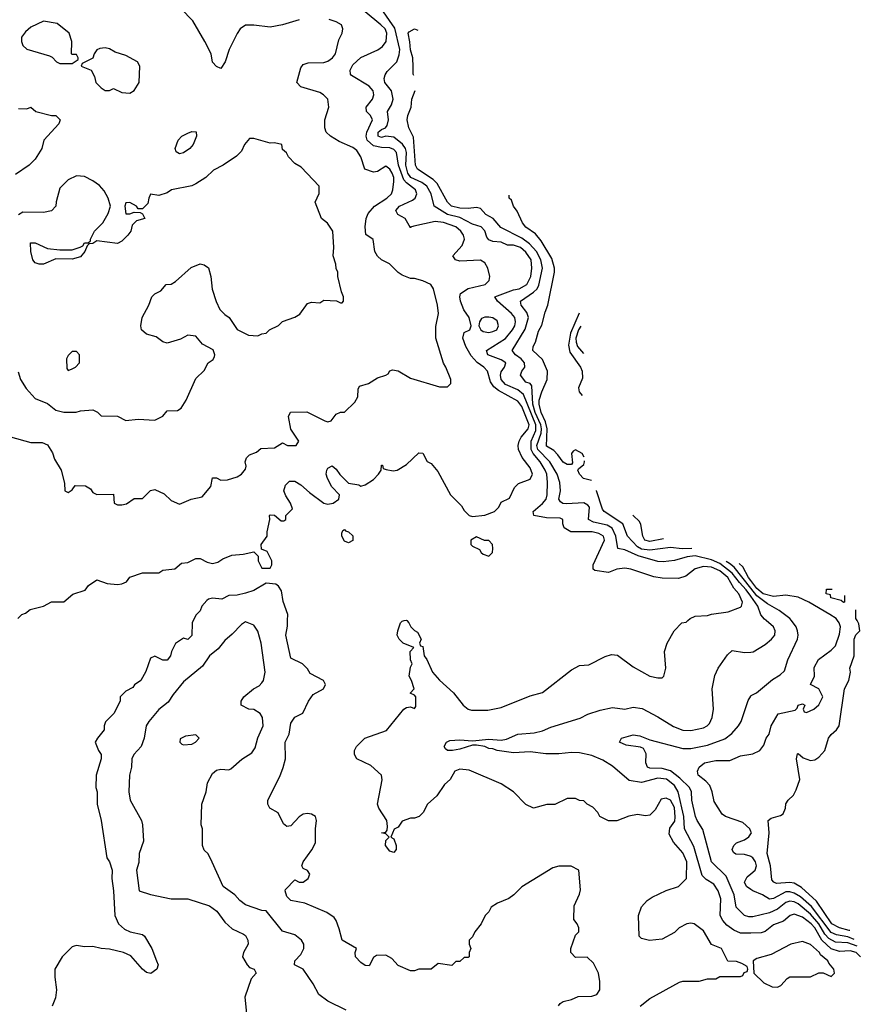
# Model space of a CAD drawing. Header units: inches. Extents: x 2348341 to 2479810, y 460419 to 613669.
# Tile 404 of 656: x 2386455 to 2390531, y 588139 to 592915. Entities that reach past the tile are written whole.
import ezdxf

# ---------------------------------------------------------------- set-up
doc = ezdxf.new("R2010")
doc.units = ezdxf.units.IN
doc.header["$MEASUREMENT"] = 0
for name, color, linetype in [('C3588', 7, 'Continuous'), ('C3589', 7, 'Continuous'), ('C3598', 7, 'Continuous'), ('C3599', 7, 'Continuous')]:
    doc.layers.add(name, color=color, linetype=linetype)

msp = doc.modelspace()

# ---------------------------------------------------------------- linework, layer by layer
at = {"layer": 'C3588', "color": 2}
for points, elevation in [([(2387296.4, 590000), (2387291.3, 589990), (2387290, 589928), (2387270, 589908.7), (2387250, 589915.3), (2387210.9, 589889.1), (2387190.8, 589850), (2387186, 589830), (2387170, 589809), (2387148.9, 589808.9), (2387110, 589828), (2387090, 589818), (2387066.4, 589753.6), (2387042, 589710), (2387011.3, 589688.7), (2387003.6, 589676.4), (2386970, 589658), (2386942, 589630), (2386942, 589610), (2386912, 589550), (2386871.1, 589508.9), (2386864.7, 589490), (2386864.7, 589470), (2386832, 589430), (2386822, 589410), (2386838, 589370), (2386851, 589350), (2386850.9, 589329.1), (2386826, 589250), (2386824.7, 589190), (2386831, 589170), (2386831, 589110), (2386850.9, 589030.9), (2386878, 588850), (2386890.6, 588830.6), (2386904, 588790), (2386902, 588750), (2386910.6, 588690), (2386916, 588570), (2386934.8, 588530), (2386964.1, 588504.1), (2386990.5, 588490.5), (2387050, 588477.3), (2387061, 588470), (2387096, 588410), (2387118.8, 588350), (2387126, 588330), (2387121, 588310), (2387090.8, 588289.2), (2387070, 588294), (2387050, 588308.7), (2386994.7, 588374.7), (2386958, 588390), (2386890, 588406.6), (2386850, 588409.4), (2386810, 588419.3), (2386770, 588417.2), (2386730, 588423.7), (2386719.1, 588420.9), (2386710, 588417.2), (2386662, 588370), (2386626, 588310), (2386624.9, 588270), (2386633.7, 588210), (2386628.4, 588170), (2386613.4, 588130)], 114), ([(2388038, 588110), (2387950, 588154), (2387906.3, 588186.3), (2387878.6, 588238.6), (2387829.2, 588309.2), (2387788, 588330), (2387789, 588350), (2387818.9, 588381.1), (2387833.2, 588410), (2387833.2, 588430), (2387822, 588450), (2387790, 588475.3), (2387730, 588494), (2387650, 588593.2), (2387630, 588594), (2387550, 588622), (2387522, 588642), (2387498, 588670), (2387442, 588710), (2387388.9, 588828.9), (2387368.4, 588868.4), (2387350, 588886), (2387342, 588910), (2387342, 588990), (2387335.3, 589010), (2387339, 589110), (2387359, 589170), (2387366.3, 589213.7), (2387390, 589258), (2387410, 589274.8), (2387430, 589278.8), (2387470, 589276), (2387479.3, 589280.7), (2387532.1, 589327.9), (2387580.9, 589359.1), (2387596.2, 589383.8), (2387610, 589432), (2387635.3, 589490), (2387633.2, 589530), (2387622, 589550), (2387590, 589569), (2387566, 589570), (2387528.7, 589590), (2387528.7, 589610), (2387542, 589630), (2387588.7, 589670), (2387617, 589683), (2387630, 589698), (2387637.2, 589710), (2387646, 589750), (2387626, 589890), (2387609.3, 589949.3), (2387590, 589978), (2387550, 589994), (2387530, 589982), (2387485.8, 589934.2), (2387450, 589904), (2387417.3, 589862.7), (2387376, 589830), (2387341.4, 589778.6), (2387250, 589703.7), (2387198.8, 589641.2), (2387175.2, 589604.8), (2387130, 589569.2), (2387080.7, 589510), (2387067.7, 589490), (2387059.1, 589430), (2387044.9, 589390), (2387008.8, 589351.2), (2386999.1, 589330), (2386997.3, 589290), (2386987.7, 589250), (2386984, 589170), (2386991, 589130), (2387046, 589030), (2387050.8, 589010), (2387054.8, 588930), (2387034.8, 588870), (2387033.7, 588826.3), (2387021, 588790), (2387034, 588690), (2387090, 588671), (2387190, 588650.8), (2387270, 588651), (2387376.3, 588616.3), (2387411.1, 588591.1), (2387450, 588538), (2387485.4, 588505.4), (2387539.8, 588479.8), (2387550, 588472), (2387561, 588450), (2387562.8, 588430), (2387541, 588390), (2387536, 588370), (2387558, 588330), (2387570, 588318), (2387592, 588310), (2387602, 588290), (2387576.9, 588263.1), (2387546.4, 588173.6), (2387562, 588030)], 118), ([(2389068.4, 588131.6), (2389076.4, 588143.6), (2389090, 588152), (2389130, 588162), (2389163.1, 588176.9), (2389230, 588178), (2389252.9, 588187.1), (2389268, 588210), (2389268.7, 588250), (2389262, 588290), (2389238, 588338), (2389207.3, 588367.3), (2389150, 588366), (2389128, 588390), (2389128, 588410), (2389150, 588474), (2389166, 588490), (2389166, 588510), (2389158, 588530), (2389142, 588550), (2389143.1, 588616.9), (2389170, 588674), (2389174.6, 588694.6), (2389166, 588790), (2389128.4, 588808.4), (2389070, 588809), (2389039.8, 588800.2), (2388890, 588708.7), (2388851.3, 588670), (2388827.1, 588652.9), (2388772, 588630), (2388742, 588610), (2388730, 588588), (2388712, 588570), (2388692, 588530), (2388662, 588490), (2388650, 588466), (2388634, 588450), (2388634, 588430), (2388642, 588410), (2388634, 588390), (2388634, 588370), (2388630, 588366), (2388610, 588366), (2388590, 588346), (2388570, 588346), (2388550, 588328), (2388483.6, 588336.4), (2388450, 588309), (2388391.1, 588308.9), (2388370, 588302), (2388350, 588302), (2388290, 588328), (2388260.4, 588360.4), (2388230, 588378), (2388184.7, 588375.3), (2388170, 588366), (2388150, 588326), (2388130, 588328), (2388110, 588342), (2388084, 588370), (2388082, 588390), (2388088, 588410), (2388018, 588450), (2388004.7, 588504.7), (2387990, 588546), (2387980.4, 588560.4), (2387944.7, 588584.7), (2387838, 588630), (2387770, 588642.7), (2387750, 588662), (2387742, 588690), (2387744.7, 588695.3), (2387790, 588742), (2387810, 588732), (2387830, 588732), (2387854, 588750), (2387862, 588770), (2387850, 588788), (2387830, 588798), (2387824, 588810), (2387829.2, 588830), (2387871.7, 588888.3), (2387890, 588922), (2387889.3, 588990), (2387894, 589030), (2387888.7, 589050), (2387870, 589061.2), (2387850, 589065.2), (2387830, 589061.2), (2387810, 589049), (2387770, 589004), (2387750, 589002), (2387734.6, 589014.6), (2387708.4, 589068.4), (2387668, 589090), (2387658, 589110), (2387658, 589130), (2387716.5, 589243.5), (2387732.1, 589287.9), (2387744, 589330), (2387742.7, 589410), (2387761.2, 589450), (2387770, 589502), (2387790, 589532), (2387828.4, 589551.6), (2387855.3, 589610), (2387878, 589642), (2387928, 589670), (2387938, 589690), (2387928, 589710), (2387863.1, 589743.1), (2387850, 589766), (2387826, 589790), (2387770, 589818), (2387746, 589930), (2387753.6, 589973.6), (2387754.4, 590000)], 114), ([(2389464, 588130), (2389510, 588167.3), (2389653.6, 588246.4), (2389671.1, 588251.1), (2389750, 588251.3), (2389790, 588262), (2389830, 588262), (2389850, 588274), (2389950, 588274), (2389962, 588278), (2389967.3, 588292.7), (2389982, 588298), (2389986, 588310), (2389982, 588322), (2389956.4, 588336.4), (2389930, 588346), (2389888, 588348), (2389858, 588410), (2389810, 588428.7), (2389770, 588495.3), (2389726, 588530), (2389710, 588533.2), (2389690, 588528.7), (2389652, 588510), (2389630, 588488), (2389570, 588455.3), (2389509.2, 588449.2), (2389470, 588458), (2389458, 588470), (2389455.3, 588570), (2389470, 588612), (2389498, 588642), (2389521.5, 588658.5), (2389589.6, 588690.4), (2389650, 588711), (2389689, 588750), (2389689.3, 588830), (2389670, 588873.2), (2389624.8, 588924.8), (2389604.5, 588964.5), (2389607.3, 588992.7), (2389632, 589028), (2389633.6, 589046.4), (2389630, 589093.2), (2389610, 589129.6), (2389590, 589139.5), (2389565.5, 589134.5), (2389537.1, 589082.9), (2389510, 589057.2), (2389490, 589053.2), (2389450, 589059.3), (2389407.9, 589052.1), (2389350, 589029.2), (2389310, 589029), (2389268, 589050), (2389258, 589070), (2389234.6, 589094.6), (2389206, 589110), (2389190, 589126), (2389170, 589128), (2389150, 589138), (2389110, 589138), (2389050, 589108), (2389011.6, 589108.4), (2388946, 589090), (2388910, 589108.7), (2388849.1, 589169.1), (2388790, 589208.7), (2388634.6, 589274.6), (2388590, 589279), (2388564.7, 589270), (2388542, 589230), (2388515.3, 589204.7), (2388478, 589150), (2388432, 589110), (2388410.9, 589069.1), (2388392, 589050), (2388370, 589042), (2388350, 589042), (2388310, 589028), (2388290, 588998), (2388271.6, 588988.4), (2388254, 588950), (2388270, 588942), (2388280.7, 588910), (2388281, 588890), (2388270, 588875.3), (2388250, 588882), (2388229.4, 588910), (2388230, 588934), (2388246, 588950), (2388230, 588966), (2388208.7, 588970), (2388230, 588974), (2388236.4, 588983.6), (2388239, 589001), (2388236, 589030), (2388196, 589090), (2388189.3, 589110), (2388212.9, 589227.1), (2388208.7, 589250), (2388158, 589298), (2388090, 589329), (2388078, 589350), (2388078, 589370), (2388088, 589390), (2388128, 589430), (2388233.2, 589466.8), (2388318, 589570), (2388330, 589578), (2388350, 589582), (2388370, 589574), (2388376.4, 589583.6), (2388375.3, 589630), (2388370, 589638), (2388349, 589649), (2388368, 589670), (2388355.3, 589710), (2388344, 589730), (2388350, 589774), (2388358, 589790), (2388349.3, 589809.3), (2388349, 589851), (2388366, 589870), (2388315.3, 589890), (2388295.3, 589910), (2388286, 589930), (2388288, 589950), (2388302, 589990), (2388310, 589998), (2388320, 590000)], 110), ([(2388332, 590000), (2388342, 589990), (2388352, 589970), (2388370, 589952), (2388384.7, 589944.7), (2388402, 589910), (2388394, 589890), (2388398, 589878), (2388410, 589874), (2388416, 589830), (2388430, 589811.3), (2388457.3, 589750), (2388490, 589711), (2388558, 589650), (2388604.7, 589590), (2388630, 589571.3), (2388646.4, 589566.4), (2388725.4, 589565.4), (2388790, 589578), (2388930, 589636), (2388990, 589651.3), (2389130, 589762), (2389170, 589782), (2389214.6, 589785.4), (2389294.6, 589825.4), (2389324.7, 589835.3), (2389353.2, 589833.2), (2389430, 589776), (2389510, 589731.3), (2389550, 589722), (2389570, 589722), (2389578, 589730), (2389588.7, 589770), (2389582, 589850), (2389595.3, 589890), (2389628, 589950), (2389666, 589990), (2389687.3, 589992.7), (2389695.2, 590000)], 110), ([(2390000, 588484.6), (2389950, 588484.2), (2389918, 588498), (2389883.5, 588523.5), (2389864.9, 588544.9), (2389851.5, 588570), (2389854, 588650), (2389841.3, 588690), (2389821, 588721), (2389783.7, 588743.7), (2389764.5, 588764.5), (2389724.2, 588904.2), (2389678.5, 588990), (2389675.5, 589050), (2389648.3, 589170), (2389630, 589200.5), (2389590.7, 589230.7), (2389550, 589236), (2389470, 589214.5), (2389410, 589224), (2389330, 589294), (2389283.2, 589323.2), (2389230, 589345.2), (2389170, 589359.3), (2389130, 589361.2), (2389070, 589354), (2389006, 589354), (2388930, 589363.7), (2388850, 589358.4), (2388770, 589369.6), (2388750, 589378), (2388730, 589379.5), (2388710, 589389.4), (2388670, 589395.3), (2388650, 589395.3), (2388590, 589376), (2388554, 589370), (2388529.6, 589369.6), (2388519, 589379), (2388514, 589390), (2388524, 589410), (2388541.2, 589418.8), (2388590, 589421.3), (2388650, 589416.3), (2388730, 589425.5), (2388790, 589420.5), (2388815.6, 589424.4), (2388871.3, 589448.7), (2388950, 589455.5), (2388990, 589464.9), (2389030, 589484), (2389172.5, 589527.5), (2389210, 589546), (2389270, 589566), (2389330, 589578), (2389390, 589571.3), (2389430, 589581), (2389473.7, 589573.7), (2389550, 589534), (2389625.8, 589485.9), (2389670, 589468.4), (2389710, 589466.7), (2389770, 589480.5), (2389789, 589490), (2389799.1, 589500.9), (2389812.7, 589530), (2389819.3, 589570), (2389813.2, 589670), (2389826, 589734), (2389842, 589770), (2389886.3, 589833.7), (2389910, 589854.8), (2389970, 589844.9), (2390000, 589847.6)], 106), ([(2390000, 588563.2), (2389990, 588562.7), (2389968.7, 588570), (2389929, 588610), (2389919.5, 588670), (2389881, 588761), (2389809.4, 588830), (2389767.3, 588987.3), (2389739.3, 589030), (2389732, 589050), (2389714, 589130), (2389711.8, 589170), (2389702.4, 589190), (2389656, 589236), (2389610, 589271.2), (2389570, 589283.5), (2389510, 589284.7), (2389499.3, 589290), (2389491.5, 589310), (2389493.4, 589353.4), (2389479.8, 589379.8), (2389465.6, 589385.6), (2389395.3, 589395.3), (2389364, 589410), (2389372.7, 589430), (2389430, 589446.7), (2389461.7, 589441.7), (2389510, 589422), (2389670, 589380.5), (2389710, 589379.1), (2389790, 589395.5), (2389873.8, 589426.2), (2389907.7, 589452.3), (2389941.2, 589490), (2389952.7, 589510), (2389986.6, 589613.4), (2390000, 589633.8)], 102), ([(2390000, 588978), (2389996, 588990), (2389961.2, 589021.2), (2389878, 589050), (2389861.5, 589061.5), (2389822, 589122), (2389813.2, 589170), (2389800.9, 589200.9), (2389782, 589222), (2389745.2, 589250), (2389741.2, 589270), (2389749.2, 589290), (2389775.3, 589310), (2389830, 589322), (2389898.9, 589321.1), (2389950, 589344.9), (2390000, 589352)], 98), ([(2390000, 588856.2), (2389997.7, 588857.7), (2389970, 588865.6), (2389927.3, 588867.3), (2389916, 588876), (2389909.4, 588890), (2389917.2, 588910), (2389930, 588922.8), (2389970, 588937.3), (2389990, 588951), (2390000, 588966)], 98), ([(2390000, 588696.3), (2389979.5, 588710), (2389970, 588731.3), (2389982.6, 588757.4), (2390000, 588772.1)], 98)]:
    msp.add_lwpolyline(points, dxfattribs=dict(at, elevation=elevation))
at = {"layer": 'C3588', "color": 2, "elevation": 122}
msp.add_lwpolyline([(2387310, 589446), (2387259.6, 589440.4), (2387232.7, 589427.3), (2387232, 589410), (2387241, 589401), (2387250, 589398), (2387290, 589401), (2387308, 589410), (2387326, 589430)], close=True, dxfattribs=at)
at = {"layer": 'C3589', "color": 2}
for points, elevation in [([(2386446, 590010), (2386466, 590030), (2386483.1, 590036.9), (2386505.6, 590054.4), (2386570, 590071), (2386610, 590091), (2386670, 590091.3), (2386712.3, 590127.7), (2386772.3, 590147.7), (2386789.3, 590170.7), (2386830, 590198), (2386879.6, 590179.6), (2386930, 590176), (2386950, 590178.8), (2386972.5, 590187.5), (2386990, 590211.3), (2387050, 590231.3), (2387130, 590232), (2387150, 590244.7), (2387208, 590252), (2387240.4, 590279.6), (2387270, 590282), (2387310, 590301), (2387330, 590301), (2387363.5, 590283.5), (2387390, 590278), (2387416.4, 590283.6), (2387440.4, 590299.6), (2387483.1, 590316.9), (2387538, 590322), (2387590, 590334), (2387612, 590312), (2387612, 590290), (2387630, 590254), (2387670, 590254), (2387678, 590270), (2387678, 590290), (2387654.6, 590334.6), (2387627.3, 590347.3), (2387626, 590370), (2387655.3, 590410), (2387655.3, 590430), (2387668, 590490), (2387666, 590510), (2387670, 590514), (2387690, 590512), (2387723.6, 590483.6), (2387736.4, 590483.6), (2387746, 590490), (2387746, 590510), (2387778, 590542), (2387769, 590570), (2387745.1, 590605.1), (2387736.3, 590630), (2387743.3, 590656.7), (2387763.6, 590676.4), (2387790, 590676.5), (2387818.7, 590658.7), (2387861.1, 590621.1), (2387930, 590570.6), (2387950, 590564.4), (2387975.3, 590570), (2388002.7, 590590), (2388006, 590610), (2387968.5, 590648.5), (2387946.9, 590690), (2387942, 590710), (2387944.7, 590730), (2387950, 590739.1), (2387970, 590750.4), (2387990, 590735.5), (2388008.2, 590708.2), (2388050, 590667.3), (2388098.8, 590658.8), (2388110, 590652), (2388130, 590658), (2388170, 590684.7), (2388195.3, 590710), (2388208, 590730), (2388210, 590754), (2388214, 590754), (2388218, 590738), (2388232.7, 590732.7), (2388266.8, 590726.8), (2388286, 590730), (2388330, 590758), (2388390, 590814), (2388410, 590812), (2388431.3, 590771.3), (2388450, 590762), (2388482.8, 590722.8), (2388544.7, 590610), (2388596.9, 590556.9), (2388610, 590534), (2388634, 590510), (2388650, 590504.7), (2388710, 590511.3), (2388758, 590530), (2388778, 590550), (2388790, 590574), (2388830, 590594), (2388854.6, 590645.4), (2388874, 590666), (2388930, 590686.8), (2388941.2, 590710), (2388930, 590742), (2388891.3, 590791.3), (2388874.5, 590830), (2388872, 590850), (2388876.2, 590870), (2388887.3, 590890), (2388921.1, 590930), (2388926.2, 590950), (2388890, 591038.4), (2388870, 591065.1), (2388776.4, 591116.4), (2388753.9, 591133.9), (2388737.6, 591157.6), (2388723.7, 591210), (2388706, 591230), (2388672.9, 591252.9), (2388644.4, 591284.4), (2388617.6, 591330), (2388603.7, 591370), (2388610, 591398), (2388638, 591410), (2388644, 591430), (2388634, 591470), (2388608.2, 591508.2), (2388592.3, 591550), (2388589.4, 591570), (2388592.7, 591587.3), (2388630, 591610.6), (2388712.3, 591630), (2388731.8, 591650), (2388734, 591670), (2388725.2, 591710), (2388710, 591735.3), (2388690, 591749), (2388590, 591744), (2388568, 591750), (2388555.3, 591770), (2388600.5, 591819.5), (2388611.8, 591850), (2388607.3, 591870), (2388593.6, 591890), (2388569.4, 591910), (2388510, 591930.9), (2388470, 591935.6), (2388365.8, 591914.2), (2388350.9, 591909.1), (2388350, 591906), (2388324, 591950), (2388288, 591970), (2388279, 591990), (2388296, 592010), (2388359.7, 592040.3), (2388372.3, 592050), (2388380.7, 592070), (2388373.6, 592090), (2388330, 592123.1), (2388317.6, 592137.6), (2388291.7, 592210), (2388282, 592270), (2388270, 592285.6), (2388250, 592293.3), (2388210, 592294.5), (2388170, 592303.5), (2388139.7, 592330), (2388135.1, 592350), (2388137.7, 592370), (2388165.1, 592430), (2388156, 592450), (2388136, 592470), (2388135.1, 592490), (2388166.6, 592530), (2388172.7, 592550), (2388169.5, 592569.5), (2388150, 592592.3), (2388064.1, 592644.1), (2388059, 592650), (2388057.2, 592670), (2388070, 592696), (2388110, 592731), (2388191.5, 592768.5), (2388214.9, 592785.1), (2388231.8, 592810), (2388235.1, 592850), (2388226.6, 592870), (2388206.6, 592890), (2388130, 592953.3)], 114), ([(2387810, 592915.1), (2387730, 592889.3), (2387670, 592879.3), (2387590, 592888.7), (2387550, 592888.7), (2387524.7, 592870), (2387510, 592848), (2387471, 592770), (2387451.3, 592710), (2387430, 592678), (2387410, 592688), (2387390, 592708.7), (2387384, 592750), (2387352.3, 592810), (2387295.1, 592910), (2387237.2, 592970)], 118), ([(2389695.2, 590000), (2389706, 590010), (2389730, 590022), (2389790, 590024.7), (2389808.7, 590031.3), (2389890, 590042), (2389950, 590066), (2389955.3, 590070), (2389959, 590090), (2389942.7, 590130), (2389917.1, 590157.1), (2389888.2, 590210), (2389850, 590240.9), (2389810, 590259.8), (2389770, 590262.4), (2389730, 590251.8), (2389684.4, 590215.6), (2389650, 590203.7), (2389570, 590206), (2389530, 590211.8), (2389418, 590250), (2389390, 590255.1), (2389350.6, 590249.4), (2389310, 590233.2), (2389243.7, 590243.7), (2389235.3, 590250), (2389236, 590270), (2389291.5, 590390), (2389286.6, 590410), (2389262.9, 590422.9), (2389230.7, 590430.7), (2389128, 590430), (2389095.3, 590450), (2389088, 590470), (2389088, 590490), (2389076.5, 590496.5), (2389010, 590499.3), (2388948, 590510), (2388945.2, 590530), (2388990, 590568), (2389007.8, 590590), (2389012.4, 590610), (2389013.7, 590670), (2389010.9, 590710), (2389002.7, 590730), (2388979.2, 590770), (2388944.2, 590810), (2388934.8, 590830), (2388934.8, 590870), (2388957.8, 590922.2), (2388957.4, 590950), (2388897.6, 591097.6), (2388870, 591119.7), (2388810, 591145.6), (2388789.2, 591169.2), (2388786, 591190), (2388790, 591206.8), (2388805.6, 591230), (2388812.3, 591250), (2388790, 591265.1), (2388725.2, 591290), (2388719, 591310), (2388810.7, 591369.3), (2388844, 591410), (2388855.4, 591430), (2388859.7, 591450), (2388855.8, 591470), (2388840.5, 591490), (2388772.3, 591550), (2388759, 591570), (2388850, 591604.2), (2388877.2, 591610), (2388913.6, 591630), (2388933.5, 591670), (2388938.3, 591710), (2388935.4, 591750), (2388910, 591787.6), (2388882.7, 591810), (2388850, 591820.7), (2388820.9, 591820.9), (2388790, 591835.1), (2388750, 591838.4), (2388730, 591847), (2388720.1, 591860.1), (2388711.2, 591891.2), (2388693.2, 591910), (2388650, 591923.6), (2388590, 591954.8), (2388529.4, 591970), (2388465.2, 592010), (2388451.1, 592070), (2388430, 592107.6), (2388405, 592125), (2388351.5, 592150), (2388336.5, 592170), (2388328.1, 592210), (2388330.8, 592270), (2388325.3, 592290), (2388310.7, 592310.7), (2388270, 592345.1), (2388230.4, 592349.6), (2388210, 592344.2), (2388194, 592350), (2388194, 592370), (2388210, 592382.8), (2388229.5, 592390.5), (2388237.5, 592402.5), (2388242.7, 592430), (2388239, 592470), (2388257.6, 592502.4), (2388266, 592530), (2388258.4, 592570), (2388226, 592610), (2388222.9, 592630), (2388226.8, 592646.8), (2388236.6, 592663.4), (2388283.7, 592710), (2388295.1, 592744.9), (2388297.7, 592770), (2388274, 592874), (2388207.6, 592970)], 110), ([(2386410, 590891.3), (2386510, 590864.7), (2386563.6, 590863.6), (2386590, 590852), (2386614.4, 590814.4), (2386623.5, 590783.5), (2386656, 590730), (2386672.7, 590667.3), (2386674, 590630), (2386690, 590622), (2386710, 590634), (2386724, 590656), (2386774, 590654), (2386799.1, 590639.1), (2386810, 590622), (2386830, 590611.3), (2386910, 590614), (2386914, 590570), (2386930, 590562), (2386950, 590561), (2386973.6, 590566.4), (2387010, 590592), (2387050, 590592), (2387089.1, 590630.9), (2387110, 590636), (2387155.3, 590615.3), (2387190, 590582), (2387230, 590564.7), (2387286, 590590), (2387339.3, 590600.7), (2387382, 590650), (2387390, 590692), (2387410, 590692), (2387430, 590682), (2387463.6, 590683.6), (2387510, 590698), (2387530, 590711.3), (2387550, 590734), (2387554, 590750), (2387549, 590770), (2387555.3, 590790), (2387570, 590804.7), (2387603.1, 590816.9), (2387624.7, 590835.3), (2387690, 590838), (2387730, 590862), (2387754, 590850), (2387795.3, 590850), (2387809, 590870), (2387769.2, 590929.2), (2387758, 590990), (2387768.4, 591011.6), (2387847.3, 591012.7), (2387934, 590970), (2387950, 590964.7), (2387966, 590970), (2387990, 591002), (2388010, 591012), (2388030, 591012), (2388080.4, 591059.6), (2388094.6, 591085.4), (2388096.4, 591123.6), (2388103.1, 591136.9), (2388146, 591150), (2388190, 591178), (2388230, 591191.3), (2388242, 591198), (2388250, 591212), (2388263.1, 591216.9), (2388290, 591211), (2388350, 591176), (2388490, 591134), (2388530, 591134), (2388546, 591150), (2388546, 591170), (2388522, 591230), (2388509.3, 591249.3), (2388473.2, 591370), (2388473.6, 591426.4), (2388485.2, 591490), (2388481.2, 591530), (2388462, 591610), (2388448, 591630), (2388410, 591648.7), (2388370, 591659), (2388350, 591659), (2388310, 591675.3), (2388289.5, 591689.5), (2388248.7, 591730), (2388208.7, 591750), (2388190, 591768.7), (2388177.2, 591790), (2388168.9, 591848.9), (2388133.2, 591873.2), (2388129.5, 591910.5), (2388134.5, 591950), (2388145.4, 591974.6), (2388176, 592010), (2388236, 592050), (2388257.2, 592070), (2388265.2, 592090), (2388269.3, 592130), (2388269.3, 592150), (2388260.7, 592170), (2388250, 592189.2), (2388230, 592204), (2388190, 592178), (2388170, 592176), (2388129.4, 592189.4), (2388109.3, 592250), (2388090, 592281.2), (2388070, 592295.1), (2388003.9, 592323.9), (2387962, 592350), (2387942, 592370), (2387934, 592390), (2387934, 592430), (2387954, 592490), (2387948.7, 592530), (2387928.7, 592550), (2387910, 592561.2), (2387818, 592590), (2387799, 592610), (2387818, 592682), (2387830, 592698), (2387854, 592706), (2387930, 592708), (2387950, 592714), (2387972.7, 592730), (2387986, 592750), (2388002.9, 592817.1), (2388019, 592850), (2388022, 592870), (2388015.3, 592890), (2387990, 592905.2), (2387955.3, 592915.3)], 118), ([(2388366.1, 592644.3), (2388363.7, 592650), (2388362.4, 592686.6), (2388360.9, 592730), (2388350, 592768), (2388347.5, 592807.5), (2388338, 592850), (2388343.1, 592856.9), (2388370, 592871.3), (2388385.7, 592864)], 106), ([(2390000, 590119.1), (2389978.3, 590150), (2389944.6, 590184.6), (2389910, 590230.7), (2389850, 590277.3), (2389810, 590295.4), (2389730, 590313.8), (2389691.3, 590310), (2389630, 590291.8), (2389574.6, 590285.4), (2389550, 590287.3), (2389454.2, 590314.2), (2389390, 590343), (2389355.3, 590350), (2389346.4, 590410), (2389327.9, 590447.9), (2389303.1, 590463.1), (2389238, 590478), (2389213.2, 590490), (2389218.4, 590550), (2389210, 590560.9), (2389190, 590571.1), (2389106.9, 590566.9), (2389088.4, 590568.4), (2389077, 590577), (2389069.6, 590590), (2389077, 590630), (2389073.6, 590670), (2389062, 590710), (2389026, 590770), (2388966.8, 590830), (2388963.2, 590850), (2388983.7, 590910), (2388985.2, 590930), (2388981.3, 590950), (2388954.9, 591010), (2388942.8, 591050), (2388938.7, 591138.7), (2388929.6, 591149.6), (2388910, 591157.2), (2388884, 591190), (2388889.2, 591210), (2388903.7, 591230), (2388903.6, 591250), (2388887.3, 591270), (2388858.4, 591290), (2388842.9, 591310), (2388906.4, 591413.6), (2388922.4, 591470), (2388914.9, 591494.9), (2388886.6, 591530), (2388882.7, 591550), (2388946.6, 591593.4), (2388963.5, 591610), (2388972.7, 591627.3), (2388989.8, 591710), (2388982.4, 591750), (2388961.5, 591790), (2388927.7, 591827.7), (2388890, 591855.6), (2388787.6, 591907.6), (2388751, 591951), (2388716, 591970), (2388690, 591999.3), (2388670, 592004.5), (2388630, 591998.7), (2388590, 592000.4), (2388549.6, 592010), (2388529.7, 592030), (2388479.8, 592119.8), (2388459.6, 592139.6), (2388383.7, 592190), (2388374, 592210), (2388364.8, 592344.8), (2388342, 592390), (2388334, 592430), (2388337, 592450), (2388352.7, 592490), (2388357, 592530), (2388373.1, 592570.8)], 106), ([(2386450, 592484.7), (2386490, 592482), (2386510, 592491.3), (2386534, 592470), (2386610, 592451), (2386630.6, 592450.6), (2386651.3, 592430), (2386644.7, 592410), (2386572, 592330), (2386562, 592290), (2386530, 592238), (2386502, 592210), (2386435.3, 592164.7)], 118), ([(2386447.1, 591207.1), (2386458.8, 591170), (2386486.6, 591126.6), (2386530, 591077.3), (2386590, 591054), (2386630, 591021), (2386670, 591010.8), (2386728.9, 591011.1), (2386750, 591018), (2386810, 591022), (2386832, 591012), (2386850, 590994), (2386930, 590991.3), (2386970, 590971), (2387030, 590978), (2387110, 590972), (2387130, 590982), (2387150, 590992), (2387170, 591018), (2387220.4, 591019.6), (2387238, 591030), (2387262, 591070), (2387310, 591174), (2387350, 591214), (2387368.7, 591250), (2387392.9, 591267.1), (2387399.3, 591280.7), (2387401.2, 591290), (2387393.3, 591313.3), (2387341.1, 591341.1), (2387310, 591379.5), (2387270, 591385.2), (2387234.4, 591365.6), (2387170, 591346), (2387150, 591353.2), (2387117, 591377), (2387069.6, 591389.6), (2387046, 591410), (2387042.7, 591430), (2387049.2, 591470), (2387082, 591530), (2387095.3, 591570), (2387110, 591584.7), (2387140.2, 591599.8), (2387166, 591630), (2387190, 591632), (2387210, 591644.7), (2387286.8, 591713.2), (2387330, 591731), (2387350, 591726), (2387370, 591711.3), (2387382, 591670), (2387388.1, 591608.1), (2387407.5, 591547.5), (2387426, 591510), (2387450, 591484.7), (2387471.3, 591470), (2387510, 591412), (2387565.4, 591385.4), (2387610, 591382), (2387630, 591392), (2387650, 591394), (2387666, 591410), (2387710, 591432), (2387729.1, 591450.9), (2387790, 591471.3), (2387813.6, 591486.4), (2387850, 591538), (2387870, 591544.7), (2387910, 591542), (2387930, 591554), (2387992, 591552), (2388010, 591542), (2388018, 591542), (2388026, 591550), (2388026, 591570), (2388015.3, 591595.3), (2387998, 591670), (2387998, 591690), (2387988.9, 591708.9), (2387988.4, 591728.4), (2387975.3, 591770), (2387978, 591810), (2387974, 591890), (2387948.4, 591928.4), (2387918, 591950), (2387888, 592030), (2387907.3, 592072.7), (2387907.3, 592107.3), (2387820.4, 592200.4), (2387790, 592218), (2387758, 592250), (2387748.7, 592268.7), (2387730, 592286), (2387726, 592310), (2387690, 592318), (2387670, 592315.3), (2387590, 592339), (2387570, 592338), (2387544.7, 592310), (2387530, 592278), (2387506.4, 592253.6), (2387442, 592210), (2387394.4, 592185.6), (2387358, 592150), (2387310, 592119), (2387290, 592109), (2387190.9, 592089.1), (2387170, 592075.3), (2387130, 592062), (2387090, 592068), (2387081, 592050), (2387075.9, 592024.1), (2387050, 591998), (2387030, 591998), (2387022, 592010), (2386990, 592028), (2386970, 592026), (2386964.7, 592010), (2386970, 591974), (2386990, 591974), (2387010, 591982), (2387039.6, 591979.6), (2387050, 591974), (2387062, 591950), (2387021, 591939), (2387001.4, 591918.6), (2386994, 591890), (2386978.8, 591870), (2386950, 591841.2), (2386930, 591829), (2386830, 591842), (2386810, 591828.7), (2386792, 591828), (2386782, 591818), (2386771.3, 591790), (2386750, 591765.2), (2386710, 591754), (2386630, 591755.3), (2386570, 591728.7), (2386550, 591728.7), (2386530, 591735.3), (2386519, 591750), (2386508.7, 591790), (2386507.3, 591832.7), (2386530, 591832), (2386590, 591804.7), (2386650, 591798), (2386710, 591798.8), (2386749.1, 591810.9), (2386762, 591818), (2386770, 591832), (2386787.3, 591832.7), (2386798, 591842), (2386798, 591850), (2386818, 591890), (2386858, 591930), (2386884.7, 591975.3), (2386895.3, 592010), (2386884, 592050), (2386865.6, 592085.6), (2386842, 592110), (2386810, 592134), (2386770, 592154), (2386730, 592157.2), (2386690, 592139), (2386650, 592098), (2386631.6, 592031.6), (2386631.3, 592010), (2386610, 591988), (2386570, 591979), (2386470, 591982), (2386450, 591968)], 122), ([(2389192.3, 590792.2), (2389182, 590810), (2389150, 590829.2), (2389138, 590822), (2389130.8, 590810), (2389135.3, 590764.7), (2389130, 590758), (2389110, 590757.2), (2389090, 590769.4), (2389064.9, 590804.9), (2389044.7, 590824.7), (2389010, 590846.6), (2389012.9, 590930), (2389004.1, 590964.1), (2388983.2, 591010), (2388973.5, 591050), (2388974.3, 591070), (2388986.2, 591110), (2389012.4, 591170), (2389014.5, 591210), (2388990, 591266.3), (2388942.7, 591310), (2388944.5, 591330), (2388956.2, 591350), (2388970, 591404.7), (2388987.3, 591432.7), (2389002.9, 591497.1), (2389016, 591530), (2389047.8, 591690), (2389047.8, 591710), (2389035.9, 591755.9), (2388983, 591843), (2388956.6, 591876.6), (2388910, 591909.3), (2388892.7, 591930), (2388866.6, 591986.6), (2388849.2, 592010), (2388839, 592039), (2388829, 592050), (2388828, 592063.7)], 102), ([(2389167.2, 591491.4), (2389125.3, 591394.7), (2389116.5, 591336.5), (2389123, 591303), (2389174.6, 591230), (2389182.6, 591210), (2389183.7, 591176.3), (2389164.4, 591130), (2389168.4, 591110), (2389182.9, 591092.4)], 102), ([(2389175.7, 591428.2), (2389165.4, 591410), (2389152.3, 591370), (2389152.7, 591350), (2389160.3, 591330), (2389188.8, 591295.8)], 106), ([(2389226.9, 590680.2), (2389189.4, 590689.4), (2389169, 590710), (2389162, 590730), (2389164, 590736), (2389190, 590758), (2389194.5, 590770), (2389194.2, 590775.7)], 102), ([(2389714.2, 590350), (2389668, 590348), (2389610, 590354.6), (2389510, 590342), (2389470, 590347.3), (2389450, 590358.2), (2389403, 590410), (2389379.7, 590470), (2389289.8, 590529.8), (2389280.9, 590540.9), (2389252.7, 590630), (2389252.7, 590630.7)], 102), ([(2389577.5, 590397.3), (2389510, 590384.7), (2389486, 590390), (2389476, 590410), (2389466.8, 590466.8), (2389460.2, 590480.2), (2389429.3, 590510), (2389428.7, 590511.8)], 98), ([(2390000, 590157.3), (2389918.7, 590258.7), (2389897.3, 590277.3), (2389880.7, 590287.4)], 102), ([(2390000, 590195.5), (2389989, 590210), (2389960.7, 590260.7), (2389943.7, 590277.8)], 98), ([(2387754.4, 590000), (2387755.3, 590030), (2387732.9, 590092.9), (2387724.7, 590144.7), (2387710, 590168), (2387696.4, 590176.4), (2387650, 590182), (2387590, 590146), (2387550, 590133.2), (2387510, 590124), (2387470, 590122), (2387435.3, 590104.7), (2387390, 590109.2), (2387370, 590104), (2387362.5, 590097.5), (2387338.8, 590070), (2387330, 590048), (2387311.1, 590028.9), (2387296.4, 590000)], 114), ([(2388320, 590000), (2388330, 590002), (2388332, 590000)], 110)]:
    msp.add_lwpolyline(points, dxfattribs=dict(at, elevation=elevation))
for points, elevation in [([(2386570, 592908), (2386510, 592878), (2386483.5, 592856.5), (2386464.7, 592830), (2386464.7, 592810), (2386471.3, 592790), (2386490, 592771.3), (2386599.6, 592739.6), (2386612.7, 592732.7), (2386634, 592710), (2386650, 592702), (2386710, 592702), (2386738, 592722), (2386738, 592730), (2386730, 592746), (2386710, 592746), (2386706, 592750), (2386708, 592810), (2386695.3, 592850), (2386636.4, 592896.4)], 122), ([(2386870, 592779), (2386844, 592776), (2386830, 592768.7), (2386816, 592750), (2386810, 592728), (2386758, 592702), (2386754, 592690), (2386802, 592670), (2386818.8, 592638.8), (2386824.7, 592610), (2386850, 592584.7), (2386870, 592572), (2386890, 592572), (2386910, 592582), (2386950, 592562), (2386990, 592558), (2387010, 592572), (2387034, 592610), (2387038, 592690), (2387026, 592710), (2386970, 592742), (2386918, 592758), (2386890, 592774)], 122), ([(2387230, 592264), (2387214, 592274), (2387209.4, 592290), (2387224, 592330), (2387242, 592350), (2387270, 592364.7), (2387290, 592372), (2387311.6, 592371.6), (2387312, 592350), (2387296, 592310), (2387281, 592290), (2387250, 592269.3)], 118), ([(2388730, 591472.7), (2388710, 591472.7), (2388694.8, 591465.2), (2388684.7, 591450), (2388682, 591430), (2388691.3, 591410), (2388702.5, 591402.5), (2388730, 591397.3), (2388750, 591402), (2388768.7, 591410), (2388777.2, 591430), (2388770, 591454), (2388750, 591469)], 114), ([(2386730, 591306), (2386710, 591306), (2386690, 591286), (2386682, 591270), (2386683.6, 591223.6), (2386690, 591214), (2386710, 591222), (2386726, 591230), (2386746, 591250), (2386746, 591290)], 126), ([(2388050, 590377.2), (2388030, 590385.2), (2388017.2, 590410), (2388016.4, 590423.6), (2388022, 590438), (2388030, 590442), (2388035.3, 590435.3), (2388050, 590430.8), (2388070, 590410.8), (2388070, 590389)], 110), ([(2388670, 590406), (2388642, 590390), (2388642, 590370), (2388650, 590362), (2388684.7, 590344.7), (2388692, 590330), (2388702, 590322), (2388730, 590312), (2388748, 590330), (2388748.7, 590350), (2388748, 590370), (2388730, 590388), (2388708.4, 590388.4)], 114)]:
    msp.add_lwpolyline(points, close=True, dxfattribs=dict(at, elevation=elevation))
at = {"layer": 'C3598', "color": 2}
for points, elevation in [([(2390000, 589352), (2390010, 589353.4), (2390044, 589370), (2390063.2, 589396.8), (2390075.3, 589430), (2390088.7, 589450), (2390099, 589490), (2390132.7, 589547.3), (2390214.6, 589565.4), (2390224.7, 589575.3), (2390230, 589590.8), (2390250, 589596), (2390262, 589590), (2390254, 589570), (2390258, 589558), (2390270, 589554), (2390306, 589570), (2390330, 589592), (2390348.7, 589630), (2390329.1, 589669.1), (2390289.3, 589690), (2390309.2, 589730), (2390307.6, 589772.4), (2390327.8, 589812.2), (2390390, 589856), (2390410, 589878), (2390430, 589934), (2390434.5, 589970), (2390429.2, 589990), (2390421.2, 590000)], 98), ([(2390000, 589847.6), (2390011.4, 589848.6), (2390070, 589884.9), (2390101.2, 589910), (2390116, 589930), (2390118, 589950), (2390109.3, 589970), (2390074.4, 590000)], 106), ([(2390000, 589633.8), (2390002.5, 589637.5), (2390028, 589650), (2390104.7, 589715.3), (2390143.1, 589736.9), (2390163.1, 589756.9), (2390179.3, 589810), (2390226, 589910), (2390229.3, 589930), (2390226.6, 589950), (2390219.3, 589970), (2390196.9, 590000)], 102), ([(2390480.2, 588496.4), (2390477.7, 588497.7), (2390429.3, 588510), (2390393.3, 588530), (2390318.8, 588638.8), (2390246.2, 588706.2), (2390210, 588726), (2390190, 588729.8), (2390125.3, 588725.3), (2390111.4, 588731.4), (2390102, 588742), (2390095.8, 588810), (2390078.7, 588870), (2390089.4, 588970), (2390084, 589030), (2390098, 589042), (2390144.7, 589055.3), (2390156.5, 589063.5), (2390169, 589090), (2390170, 589112), (2390182, 589130), (2390206.8, 589153.2), (2390220.1, 589179.9), (2390238, 589230), (2390221.2, 589330), (2390226.3, 589353.7), (2390230, 589356), (2390254.6, 589334.6), (2390290, 589321.6), (2390310, 589325.5), (2390330, 589337.1), (2390359.7, 589370), (2390376.9, 589430), (2390390, 589448), (2390416.2, 589470), (2390427.8, 589490), (2390454.5, 589670), (2390476, 589710), (2390482.7, 589750), (2390480.9, 589770), (2390500.9, 589830), (2390500.9, 589910), (2390510, 589931.3), (2390528.7, 589950), (2390524, 589984), (2390515.2, 590000)], 94), ([(2390000, 588966), (2390002.7, 588970), (2390000, 588978)], 98), ([(2390000, 588772.1), (2390021.2, 588790), (2390027, 588810), (2390022.9, 588830), (2390010, 588849.3), (2390000, 588856.2)], 98), ([(2390500.6, 588452.8), (2390470, 588467), (2390415.7, 588475.7), (2390390, 588487), (2390294, 588614), (2390240.6, 588660.6), (2390210, 588678.2), (2390190, 588684.2), (2390170, 588683.9), (2390110, 588651.6), (2390090, 588649.6), (2390057.2, 588670), (2390009.3, 588690), (2390000, 588696.3)], 98), ([(2390515.8, 588420.4), (2390470, 588437), (2390410, 588440.3), (2390378.5, 588458.5), (2390359.3, 588479.3), (2390329.1, 588530), (2390290, 588576.1), (2390230, 588626.2), (2390210, 588636.4), (2390190, 588638.5), (2390170, 588632.4), (2390130, 588601.1), (2390090, 588583.1), (2390010, 588563.7), (2390000, 588563.2)], 102), ([(2390531.1, 588370), (2390511.5, 588390), (2390482, 588398), (2390430, 588394.5), (2390390, 588408.5), (2390344.2, 588450), (2390310.7, 588510), (2390293.1, 588530), (2390250, 588561.7), (2390210, 588575.6), (2390190.4, 588569.6), (2390158, 588542), (2390110, 588524.5), (2390070, 588492.3), (2390050, 588485.1), (2390000, 588484.6)], 106)]:
    msp.add_lwpolyline(points, dxfattribs=dict(at, elevation=elevation))
at = {"layer": 'C3598', "color": 2, "elevation": 110}
msp.add_lwpolyline([(2390250, 588444), (2390194, 588430), (2390099.1, 588380.9), (2390030, 588362), (2390012, 588350), (2390014, 588290), (2390063.6, 588243.6), (2390103.6, 588223.6), (2390130, 588222), (2390146, 588230), (2390176.4, 588263.6), (2390190, 588272), (2390290, 588272), (2390330, 588292), (2390351.6, 588291.6), (2390390, 588274), (2390406, 588290), (2390402, 588310), (2390378, 588338), (2390373.2, 588350), (2390338.6, 588378.6), (2390332.7, 588390), (2390290, 588429)], close=True, dxfattribs=at)
at = {"layer": 'C3599', "color": 2}
for points, elevation in [([(2390421.2, 590000), (2390413.2, 590010), (2390384, 590030), (2390281.2, 590090), (2390230, 590114), (2390170, 590123.1), (2390110, 590116.4), (2390059.7, 590130), (2390030, 590156), (2390000, 590195.5)], 98), ([(2390196.9, 590000), (2390189.7, 590009.7), (2390137.2, 590050), (2390081.7, 590081.7), (2390030, 590119.8), (2390000, 590157.3)], 102), ([(2390450, 590088.7), (2390438, 590098), (2390388, 590110), (2390386, 590126), (2390366, 590130), (2390367.3, 590152.7), (2390394.8, 590153.3)], 94), ([(2390074.4, 590000), (2390066.6, 590006.6), (2390048.7, 590028.7), (2390034.5, 590070), (2390000, 590119.1)], 106), ([(2390454, 590122.4), (2390454, 590090), (2390450, 590088.7)], 94), ([(2390515.2, 590000), (2390509.3, 590010.7), (2390510, 590051.8)], 94)]:
    msp.add_lwpolyline(points, dxfattribs=dict(at, elevation=elevation))

doc.saveas('drawing.dxf')
